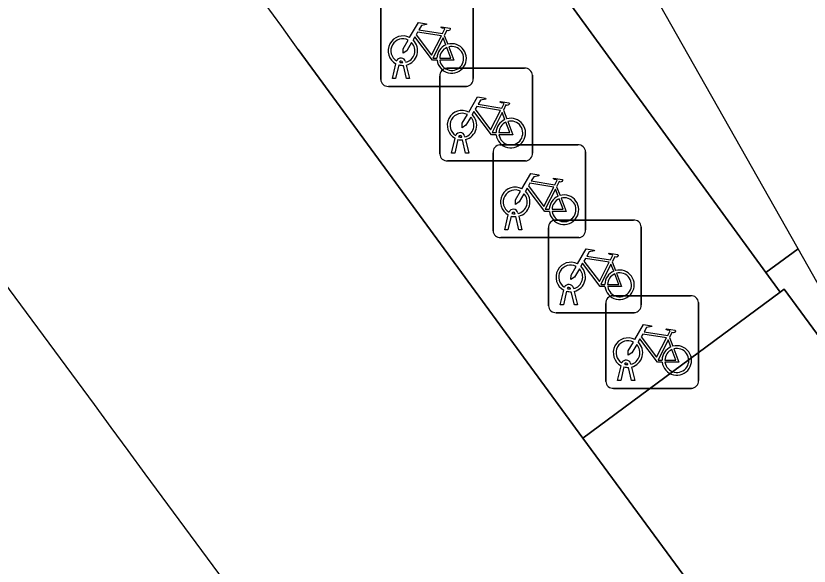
# Model space of a CAD drawing. Extents: x 161087 to 161926, y 382572 to 383873.
# Drawn here: x 161829.41 to 161837.97, y 382968.02 to 382973.95 of the extents above; entities that cross this region are included whole.
import ezdxf

# ---------------------------------------------------------------- set-up
doc = ezdxf.new("R2010")
doc.units = 0
for name, color, linetype in [('IMGEO_Berm_open', 7, 'Continuous'), ('IMGEO_Fietsenrek', 7, 'Continuous'), ('IMGEO_Fietspad_gesloten', 7, 'Continuous'), ('IMGEO_Rijbaan_lokaal_gesloten', 7, 'Continuous'), ('IMGEO_Rijbaan_lokaal_open', 7, 'Continuous'), ('IMGEO_Voetpad_open', 7, 'Continuous')]:
    doc.layers.add(name, color=color, linetype=linetype)

msp = doc.modelspace()

# ---------------------------------------------------------------- linework, layer by layer
at = {"layer": 'IMGEO_Berm_open'}
msp.add_lwpolyline([(161832.459, 382973.591), (161835.531, 382969.399), (161837.658, 382970.972), (161837.503, 382971.184), (161833.272, 382976.994), (161831.723, 382979.066)], dxfattribs=at)
msp.add_lwpolyline([(161839.4287, 382968.6581), (161837.701, 382971.004), (161837.658, 382970.972), (161835.531, 382969.399), (161836.708, 382967.794), (161838.479, 382965.377), (161840.4604, 382966.8374)], close=True, dxfattribs=at)
msp.add_arc((161693.1199, 382873.2549), 171.7053, 35.757115, 37.379176, dxfattribs=at)
at = {"layer": 'IMGEO_Fietsenrek'}
for p, q in [((161833.3485, 382973.2669), (161833.3485, 382974.1078)), ((161833.3485, 382974.1078), (161833.3485, 382973.2669)), ((161834.3475, 382974.1171), (161834.3475, 382973.2762)), ((161834.3475, 382973.2762), (161834.3475, 382974.1171)), ((161834.0352, 382973.7412), (161834.0715, 382973.646)), ((161833.4755, 382973.2763), (161833.5138, 382973.4363)), ((161833.5442, 382973.4241), (161833.5089, 382973.2763)), ((161833.5859, 382973.4479), (161833.5849, 382973.4522)), ((161833.627, 382973.2763), (161833.5931, 382973.418)), ((161833.6166, 382973.4594), (161833.6184, 382973.4515)), ((161833.6254, 382973.4223), (161833.6604, 382973.2763)), ((161834.0609, 382973.3875), (161834.9018, 382973.3875)), ((161834.9018, 382973.3875), (161834.0609, 382973.3875)), ((161834.9855, 382973.3131), (161834.9855, 382972.4722)), ((161834.9855, 382972.4722), (161834.9855, 382973.3131)), ((161833.5089, 382973.2763), (161833.4755, 382973.2763)), ((161833.6604, 382973.2763), (161833.627, 382973.2763)), ((161833.9865, 382972.4629), (161833.9865, 382973.3038)), ((161833.9865, 382973.3038), (161833.9865, 382972.4629)), ((161834.2731, 382973.1925), (161833.4322, 382973.1925)), ((161833.4322, 382973.1925), (161834.2731, 382973.1925)), ((161834.6732, 382972.9372), (161834.7095, 382972.842)), ((161834.1135, 382972.4723), (161834.1518, 382972.6323)), ((161834.2239, 382972.6439), (161834.2229, 382972.6482)), ((161834.2546, 382972.6554), (161834.2564, 382972.6475)), ((161834.1822, 382972.6201), (161834.1469, 382972.4723)), ((161834.265, 382972.4723), (161834.2311, 382972.614)), ((161834.2634, 382972.6183), (161834.2984, 382972.4723)), ((161834.6349, 382972.5605), (161835.4758, 382972.5605)), ((161835.4758, 382972.5605), (161834.6349, 382972.5605)), ((161834.1469, 382972.4723), (161834.1135, 382972.4723)), ((161834.2984, 382972.4723), (161834.265, 382972.4723)), ((161834.5605, 382971.6359), (161834.5605, 382972.4768)), ((161834.5605, 382972.4768), (161834.5605, 382971.6359)), ((161835.5595, 382972.4861), (161835.5595, 382971.6452)), ((161835.5595, 382971.6452), (161835.5595, 382972.4861)), ((161834.9111, 382972.3885), (161834.0702, 382972.3885)), ((161834.0702, 382972.3885), (161834.9111, 382972.3885)), ((161835.2472, 382972.1102), (161835.2835, 382972.015)), ((161834.6875, 382971.6453), (161834.7258, 382971.8053)), ((161834.7562, 382971.7931), (161834.7209, 382971.6453)), ((161834.7979, 382971.8169), (161834.7969, 382971.8212)), ((161834.839, 382971.6453), (161834.8051, 382971.787)), ((161834.8286, 382971.8284), (161834.8304, 382971.8205)), ((161834.8374, 382971.7913), (161834.8724, 382971.6453)), ((161835.2339, 382971.7505), (161836.0748, 382971.7505)), ((161836.0748, 382971.7505), (161835.2339, 382971.7505)), ((161834.7209, 382971.6453), (161834.6875, 382971.6453)), ((161834.8724, 382971.6453), (161834.839, 382971.6453)), ((161835.1595, 382970.8259), (161835.1595, 382971.6668)), ((161835.1595, 382971.6668), (161835.1595, 382970.8259)), ((161836.1585, 382971.6761), (161836.1585, 382970.8352)), ((161836.1585, 382970.8352), (161836.1585, 382971.6761)), ((161835.4851, 382971.5615), (161834.6442, 382971.5615)), ((161834.6442, 382971.5615), (161835.4851, 382971.5615)), ((161835.8462, 382971.3002), (161835.8825, 382971.205)), ((161835.3969, 382971.0069), (161835.3959, 382971.0112)), ((161835.4276, 382971.0184), (161835.4294, 382971.0105)), ((161835.2865, 382970.8353), (161835.3248, 382970.9953)), ((161835.3552, 382970.9831), (161835.3199, 382970.8353)), ((161835.438, 382970.8353), (161835.4041, 382970.977)), ((161835.4364, 382970.9813), (161835.4714, 382970.8353)), ((161835.8519, 382970.9345), (161836.6928, 382970.9345)), ((161836.6928, 382970.9345), (161835.8519, 382970.9345)), ((161835.3199, 382970.8353), (161835.2865, 382970.8353)), ((161835.4714, 382970.8353), (161835.438, 382970.8353)), ((161835.7775, 382970.0099), (161835.7775, 382970.8508)), ((161835.7775, 382970.8508), (161835.7775, 382970.0099)), ((161836.7765, 382970.8601), (161836.7765, 382970.0192)), ((161836.7765, 382970.0192), (161836.7765, 382970.8601)), ((161836.0841, 382970.7515), (161835.2432, 382970.7515)), ((161835.2432, 382970.7515), (161836.0841, 382970.7515)), ((161836.4642, 382970.4842), (161836.5005, 382970.389)), ((161835.9045, 382970.0193), (161835.9428, 382970.1793)), ((161835.9732, 382970.1671), (161835.9379, 382970.0193)), ((161836.0149, 382970.1909), (161836.0139, 382970.1952)), ((161836.056, 382970.0193), (161836.0221, 382970.161)), ((161836.0456, 382970.2024), (161836.0474, 382970.1945)), ((161836.0544, 382970.1653), (161836.0894, 382970.0193)), ((161835.9379, 382970.0193), (161835.9045, 382970.0193)), ((161836.0894, 382970.0193), (161836.056, 382970.0193)), ((161836.7021, 382969.9355), (161835.8612, 382969.9355)), ((161835.8612, 382969.9355), (161836.7021, 382969.9355))]:
    msp.add_line(p, q, dxfattribs=at)
for points in [[(161833.6611, 382973.7182), (161833.7558, 382973.8817), (161833.842, 382973.8679), (161833.8437, 382973.8592), (161833.7876, 382973.8483), (161833.7614, 382973.803), (161834.0166, 382973.7622)], [(161834.0166, 382973.7622), (161834.0416, 382973.811), (161834.0365, 382973.815), (161834.0133, 382973.8187), (161834.0006, 382973.8262), (161833.9996, 382973.8293), (161834.0018, 382973.8339), (161834.0966, 382973.8188), (161834.0989, 382973.8085), (161834.0895, 382973.7961), (161834.0771, 382973.7897), (161834.0626, 382973.7959), (161834.0352, 382973.7412)], [(161834.0037, 382973.737), (161833.7469, 382973.778), (161833.7302, 382973.7492), (161833.8972, 382973.5289), (161834.0037, 382973.737)], [(161833.6818, 382973.6657), (161833.6302, 382973.5765), (161833.5903, 382973.5505), (161833.5915, 382973.598), (161833.646, 382973.6922)], [(161833.9568, 382973.4735), (161833.9071, 382973.4736), (161833.7164, 382973.7253), (161833.6974, 382973.6925)], [(161834.0517, 382973.639), (161834.0224, 382973.7158), (161833.913, 382973.4977), (161833.9557, 382973.4976)], [(161833.9857, 382973.4975), (161834.1056, 382973.4973), (161834.0624, 382973.6109)], [(161834.0822, 382973.6178), (161834.1372, 382973.4732), (161833.9871, 382973.4735)], [(161834.2991, 382972.9142), (161834.3938, 382973.0777), (161834.48, 382973.0639), (161834.4817, 382973.0552), (161834.4256, 382973.0443), (161834.3994, 382972.999), (161834.6546, 382972.9582)], [(161834.6417, 382972.933), (161834.3849, 382972.974), (161834.3682, 382972.9452), (161834.5352, 382972.7249), (161834.6417, 382972.933)], [(161834.6546, 382972.9582), (161834.6796, 382973.007), (161834.6745, 382973.011), (161834.6513, 382973.0147), (161834.6386, 382973.0222), (161834.6376, 382973.0253), (161834.6398, 382973.0299), (161834.7346, 382973.0148), (161834.7369, 382973.0045), (161834.7275, 382972.9921), (161834.7151, 382972.9857), (161834.7006, 382972.9919), (161834.6732, 382972.9372)], [(161834.3198, 382972.8617), (161834.2682, 382972.7725), (161834.2283, 382972.7465), (161834.2295, 382972.794), (161834.284, 382972.8882)], [(161834.5948, 382972.6695), (161834.5451, 382972.6696), (161834.3544, 382972.9213), (161834.3354, 382972.8885)], [(161834.6897, 382972.835), (161834.6604, 382972.9118), (161834.551, 382972.6937), (161834.5937, 382972.6936)], [(161834.6237, 382972.6935), (161834.7436, 382972.6933), (161834.7004, 382972.8069)], [(161834.7202, 382972.8138), (161834.7752, 382972.6692), (161834.6251, 382972.6695)], [(161834.8731, 382972.0872), (161834.9678, 382972.2507), (161835.054, 382972.2369), (161835.0557, 382972.2282), (161834.9996, 382972.2173), (161834.9734, 382972.172), (161835.2286, 382972.1312)], [(161835.2286, 382972.1312), (161835.2536, 382972.18), (161835.2485, 382972.184), (161835.2253, 382972.1877), (161835.2126, 382972.1952), (161835.2116, 382972.1983), (161835.2138, 382972.2029), (161835.3086, 382972.1878), (161835.3109, 382972.1775), (161835.3015, 382972.1651), (161835.2891, 382972.1587), (161835.2746, 382972.1649), (161835.2472, 382972.1102)], [(161835.2157, 382972.106), (161834.9589, 382972.147), (161834.9422, 382972.1182), (161835.1092, 382971.8979), (161835.2157, 382972.106)], [(161834.8938, 382972.0347), (161834.8422, 382971.9455), (161834.8023, 382971.9195), (161834.8035, 382971.967), (161834.858, 382972.0612)], [(161835.1688, 382971.8425), (161835.1191, 382971.8426), (161834.9284, 382972.0943), (161834.9094, 382972.0615)], [(161835.2637, 382972.008), (161835.2344, 382972.0848), (161835.125, 382971.8667), (161835.1677, 382971.8666)], [(161835.1977, 382971.8665), (161835.3176, 382971.8663), (161835.2744, 382971.9799)], [(161835.2942, 382971.9868), (161835.3492, 382971.8422), (161835.1991, 382971.8425)], [(161835.4721, 382971.2772), (161835.5668, 382971.4407), (161835.653, 382971.4269), (161835.6547, 382971.4182), (161835.5986, 382971.4073), (161835.5724, 382971.362), (161835.8276, 382971.3212)], [(161835.8276, 382971.3212), (161835.8526, 382971.37), (161835.8475, 382971.374), (161835.8243, 382971.3777), (161835.8116, 382971.3852), (161835.8106, 382971.3883), (161835.8128, 382971.3929), (161835.9076, 382971.3778), (161835.9099, 382971.3675), (161835.9005, 382971.3551), (161835.8881, 382971.3487), (161835.8736, 382971.3549), (161835.8462, 382971.3002)], [(161835.7678, 382971.0325), (161835.7181, 382971.0326), (161835.5274, 382971.2843), (161835.5084, 382971.2515)], [(161835.8147, 382971.296), (161835.5579, 382971.337), (161835.5412, 382971.3082), (161835.7082, 382971.0879), (161835.8147, 382971.296)], [(161835.8627, 382971.198), (161835.8334, 382971.2748), (161835.724, 382971.0567), (161835.7667, 382971.0566)], [(161835.4928, 382971.2247), (161835.4412, 382971.1355), (161835.4013, 382971.1095), (161835.4025, 382971.157), (161835.457, 382971.2512)], [(161835.8932, 382971.1768), (161835.9482, 382971.0322), (161835.7981, 382971.0325)], [(161835.7967, 382971.0565), (161835.9166, 382971.0563), (161835.8734, 382971.1699)], [(161836.0901, 382970.4612), (161836.1848, 382970.6247), (161836.271, 382970.6109), (161836.2727, 382970.6022), (161836.2166, 382970.5913), (161836.1904, 382970.546), (161836.4456, 382970.5052)], [(161836.4456, 382970.5052), (161836.4706, 382970.554), (161836.4655, 382970.558), (161836.4423, 382970.5617), (161836.4296, 382970.5692), (161836.4286, 382970.5723), (161836.4308, 382970.5769), (161836.5256, 382970.5618), (161836.5279, 382970.5515), (161836.5185, 382970.5391), (161836.5061, 382970.5327), (161836.4916, 382970.5389), (161836.4642, 382970.4842)], [(161836.4327, 382970.48), (161836.1759, 382970.521), (161836.1592, 382970.4922), (161836.3262, 382970.2719), (161836.4327, 382970.48)], [(161836.1108, 382970.4087), (161836.0592, 382970.3195), (161836.0193, 382970.2935), (161836.0205, 382970.341), (161836.075, 382970.4352)], [(161836.3858, 382970.2165), (161836.3361, 382970.2166), (161836.1454, 382970.4683), (161836.1264, 382970.4355)], [(161836.4807, 382970.382), (161836.4514, 382970.4588), (161836.342, 382970.2407), (161836.3847, 382970.2406)], [(161836.4147, 382970.2405), (161836.5346, 382970.2403), (161836.4914, 382970.3539)], [(161836.5112, 382970.3608), (161836.5662, 382970.2162), (161836.4161, 382970.2165)]]:
    msp.add_lwpolyline(points, dxfattribs=at)
for centre, radius, start, end in [((161833.5881, 382973.5769), 0.159, 62.67661, 242.13685), ((161833.5881, 382973.5769), 0.129, 63.31916, 238.90302), ((161833.5881, 382973.5769), 0.129, 283.60429, 43.43025), ((161833.5881, 382973.5769), 0.159, 283.5766, 46.60424), ((161834.1147, 382973.4929), 0.159, 113.3408, 178.32165), ((161834.1147, 382973.4929), 0.159, 187.0065, 105.77075), ((161834.1147, 382973.4929), 0.129, 113.92302, 177.95563), ((161834.1147, 382973.4929), 0.129, 188.67146, 104.58832), ((161833.5679, 382973.4483), 0.0499, 12.8025, 158.69338), ((161833.5881, 382973.5769), 0.159, 253.99666, 271.78671), ((161833.5679, 382973.4483), 0.0174, 12.8025, 163.45023), ((161833.5881, 382973.5769), 0.129, 253.41502, 269.02044), ((161834.0642, 382973.3096), 0.0779, 92.4484, 184.28452), ((161834.0642, 382973.3096), 0.0779, 92.4484, 184.28452), ((161834.9076, 382973.3098), 0.0779, 2.4484, 94.28452), ((161834.9076, 382973.3098), 0.0779, 2.4484, 94.28452), ((161833.4264, 382973.2702), 0.0779, 182.4484, 274.28452), ((161833.4264, 382973.2702), 0.0779, 182.4484, 274.28452), ((161834.2698, 382973.2704), 0.0779, 272.4484, 4.28452), ((161834.2698, 382973.2704), 0.0779, 272.4484, 4.28452), ((161834.2261, 382972.7729), 0.159, 62.67661, 242.13685), ((161834.2261, 382972.7729), 0.129, 63.31916, 238.90302), ((161834.2261, 382972.7729), 0.159, 283.5766, 46.60424), ((161834.2261, 382972.7729), 0.129, 283.60429, 43.43025), ((161834.7527, 382972.6889), 0.159, 113.3408, 178.32165), ((161834.7527, 382972.6889), 0.159, 187.0065, 105.77075), ((161834.7527, 382972.6889), 0.129, 113.92302, 177.95563), ((161834.7527, 382972.6889), 0.129, 188.67146, 104.58832), ((161834.2059, 382972.6443), 0.0499, 12.8025, 158.69338), ((161834.2059, 382972.6443), 0.0174, 12.8025, 163.45023), ((161834.2261, 382972.7729), 0.129, 253.41502, 269.02044), ((161834.2261, 382972.7729), 0.159, 253.99666, 271.78671), ((161834.6382, 382972.4826), 0.0779, 92.4484, 184.28452), ((161834.6382, 382972.4826), 0.0779, 92.4484, 184.28452), ((161835.4816, 382972.4828), 0.0779, 2.4484, 94.28452), ((161835.4816, 382972.4828), 0.0779, 2.4484, 94.28452), ((161834.0644, 382972.4662), 0.0779, 182.4484, 274.28452), ((161834.0644, 382972.4662), 0.0779, 182.4484, 274.28452), ((161834.9078, 382972.4664), 0.0779, 272.4484, 4.28452), ((161834.9078, 382972.4664), 0.0779, 272.4484, 4.28452), ((161834.8001, 382971.9459), 0.159, 62.67661, 242.13685), ((161834.8001, 382971.9459), 0.129, 63.31916, 238.90302), ((161834.8001, 382971.9459), 0.129, 283.60429, 43.43025), ((161834.8001, 382971.9459), 0.159, 283.5766, 46.60424), ((161835.3267, 382971.8619), 0.159, 113.3408, 178.32165), ((161835.3267, 382971.8619), 0.159, 187.0065, 105.77075), ((161835.3267, 382971.8619), 0.129, 113.92302, 177.95563), ((161835.3267, 382971.8619), 0.129, 188.67146, 104.58832), ((161834.7799, 382971.8173), 0.0499, 12.8025, 158.69338), ((161834.8001, 382971.9459), 0.159, 253.99666, 271.78671), ((161834.7799, 382971.8173), 0.0174, 12.8025, 163.45023), ((161834.8001, 382971.9459), 0.129, 253.41502, 269.02044), ((161835.2372, 382971.6726), 0.0779, 92.4484, 184.28452), ((161835.2372, 382971.6726), 0.0779, 92.4484, 184.28452), ((161836.0806, 382971.6728), 0.0779, 2.4484, 94.28452), ((161836.0806, 382971.6728), 0.0779, 2.4484, 94.28452), ((161834.6384, 382971.6392), 0.0779, 182.4484, 274.28452), ((161834.6384, 382971.6392), 0.0779, 182.4484, 274.28452), ((161835.4818, 382971.6394), 0.0779, 272.4484, 4.28452), ((161835.4818, 382971.6394), 0.0779, 272.4484, 4.28452), ((161835.3991, 382971.1359), 0.159, 62.67661, 242.13685), ((161835.3991, 382971.1359), 0.129, 63.31916, 238.90302), ((161835.3991, 382971.1359), 0.129, 283.60429, 43.43025), ((161835.3991, 382971.1359), 0.159, 283.5766, 46.60424), ((161835.9257, 382971.0519), 0.159, 113.3408, 178.32165), ((161835.9257, 382971.0519), 0.159, 187.0065, 105.77075), ((161835.9257, 382971.0519), 0.129, 188.67146, 104.58832), ((161835.9257, 382971.0519), 0.129, 113.92302, 177.95563), ((161835.3789, 382971.0073), 0.0499, 12.8025, 158.69338), ((161835.3789, 382971.0073), 0.0174, 12.8025, 163.45023), ((161835.3991, 382971.1359), 0.129, 253.41502, 269.02044), ((161835.3991, 382971.1359), 0.159, 253.99666, 271.78671), ((161835.8552, 382970.8566), 0.0779, 92.4484, 184.28452), ((161835.8552, 382970.8566), 0.0779, 92.4484, 184.28452), ((161836.6986, 382970.8568), 0.0779, 2.4484, 94.28452), ((161836.6986, 382970.8568), 0.0779, 2.4484, 94.28452), ((161836.0808, 382970.8294), 0.0779, 272.4484, 4.28452), ((161836.0808, 382970.8294), 0.0779, 272.4484, 4.28452), ((161835.2374, 382970.8292), 0.0779, 182.4484, 274.28452), ((161835.2374, 382970.8292), 0.0779, 182.4484, 274.28452), ((161836.0171, 382970.3199), 0.159, 62.67661, 242.13685), ((161836.0171, 382970.3199), 0.129, 63.31916, 238.90302), ((161836.0171, 382970.3199), 0.129, 283.60429, 43.43025), ((161836.0171, 382970.3199), 0.159, 283.5766, 46.60424), ((161836.5437, 382970.2359), 0.159, 113.3408, 178.32165), ((161836.5437, 382970.2359), 0.159, 187.0065, 105.77075), ((161836.5437, 382970.2359), 0.129, 113.92302, 177.95563), ((161836.5437, 382970.2359), 0.129, 188.67146, 104.58832), ((161835.9969, 382970.1913), 0.0499, 12.8025, 158.69338), ((161836.0171, 382970.3199), 0.159, 253.99666, 271.78671), ((161835.9969, 382970.1913), 0.0174, 12.8025, 163.45023), ((161836.0171, 382970.3199), 0.129, 253.41502, 269.02044), ((161835.8554, 382970.0132), 0.0779, 182.4484, 274.28452), ((161835.8554, 382970.0132), 0.0779, 182.4484, 274.28452), ((161836.6988, 382970.0134), 0.0779, 272.4484, 4.28452), ((161836.6988, 382970.0134), 0.0779, 272.4484, 4.28452)]:
    msp.add_arc(centre, radius, start, end, dxfattribs=at)
at = {"layer": 'IMGEO_Fietspad_gesloten'}
msp.add_lwpolyline([(161842.43, 382959.983), (161838.479, 382965.377), (161836.708, 382967.794), (161835.531, 382969.399), (161832.459, 382973.591)], dxfattribs=at)
for centre, radius, start, end in [((161693.1199, 382873.2549), 171.7053, 35.757115, 37.379176), ((160523.912, 382006.6663), 1622.9892, 35.8651726, 36.5626825)]:
    msp.add_arc(centre, radius, start, end, dxfattribs=at)
at = {"layer": 'IMGEO_Rijbaan_lokaal_gesloten'}
for points in [[(161837.8517, 382971.4413), (161833.318, 382979.442), (161825.9148, 382986.3789)], [(161830.738, 382980.383), (161831.723, 382979.066), (161833.272, 382976.994), (161837.503, 382971.184), (161837.8517, 382971.4413)]]:
    msp.add_lwpolyline(points, dxfattribs=at)
at = {"layer": 'IMGEO_Rijbaan_lokaal_open'}
msp.add_lwpolyline([(161839.4287, 382968.6581), (161837.8517, 382971.4413), (161837.503, 382971.184), (161837.658, 382970.972), (161837.701, 382971.004)], close=True, dxfattribs=at)
at = {"layer": 'IMGEO_Voetpad_open'}
msp.add_arc((160523.912, 382006.6663), 1622.9892, 35.8651726, 36.5626825, dxfattribs=at)

doc.saveas('drawing.dxf')
